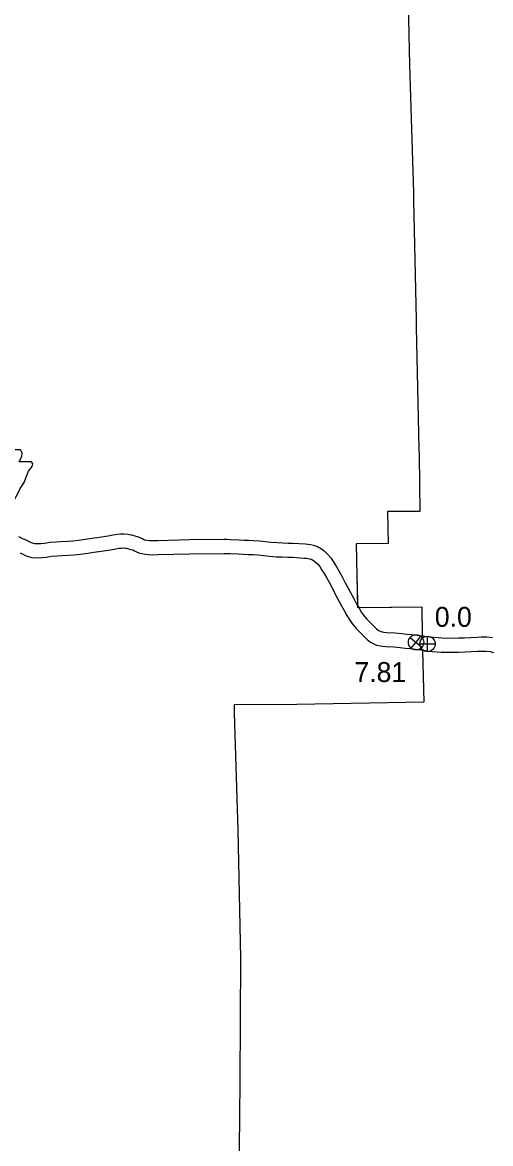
# Model space of a CAD drawing. Extents: x -939622 to -934222, y 1383701 to 1385301.
# Drawn here: x -936350.3 to -936320.5, y 1384927.7 to 1384999 of the extents above; entities that cross this region are included whole.
import ezdxf

# ---------------------------------------------------------------- set-up
doc = ezdxf.new("R2010")
doc.units = 0
for name, color, linetype in [('10', 7, 'Continuous'), ('2', 7, 'Continuous'), ('25', 7, 'Continuous'), ('26', 7, 'Continuous'), ('Level 10', 7, 'Continuous'), ('Level 2', 7, 'Continuous'), ('Level 21', 7, 'Continuous'), ('Level 25', 7, 'Continuous'), ('Level 26', 7, 'Continuous')]:
    doc.layers.add(name, color=color, linetype=linetype)

msp = doc.modelspace()

# ---------------------------------------------------------------- linework, layer by layer
at = {"layer": '10'}
for points in [[(-936325.147, 1384959.992), (-936324.813, 1384959.957), (-936324.4, 1384959.9), (-936324.112, 1384959.865), (-936323.817, 1384959.845), (-936323.585, 1384959.825), (-936323.333, 1384959.819), (-936322.517, 1384959.825), (-936322.152, 1384959.83), (-936321.757, 1384959.86), (-936321.345, 1384959.878), (-936321.05, 1384959.888), (-936320.718, 1384959.891), (-936320.353, 1384959.854)], [(-936325.106, 1384959.083), (-936324.922, 1384959.064), (-936324.515, 1384959.007), (-936324.197, 1384958.969), (-936323.887, 1384958.948), (-936323.634, 1384958.926), (-936323.34, 1384958.919), (-936322.507, 1384958.925), (-936322.111, 1384958.931), (-936321.703, 1384958.961), (-936321.311, 1384958.979), (-936321.031, 1384958.988), (-936320.758, 1384958.99), (-936320.518, 1384958.966), (-936320.293, 1384958.905)]]:
    msp.add_lwpolyline(points, dxfattribs=at)
at = {"layer": '2'}
for points in [[(-936326.395, 1385023.814), (-936326.277, 1385020.633), (-936326.265, 1385020.368), (-936325.996, 1385012.512), (-936325.987, 1385012.302), (-936325.823, 1385004.349), (-936325.82, 1385004.205), (-936325.65, 1384996.262), (-936325.39, 1384988.165), (-936325.384, 1384987.675), (-936325.211, 1384980.053), (-936325.208, 1384979.605), (-936325.041, 1384971.884), (-936325.026, 1384971.433)], [(-936325.026, 1384971.433), (-936324.99, 1384967.86), (-936327.04, 1384967.858), (-936326.989, 1384965.83), (-936329.036, 1384965.813), (-936328.991, 1384963.774), (-936328.941, 1384961.758), (-936324.865, 1384961.806), (-936324.826, 1384959.966)], [(-936324.806, 1384959.007), (-936324.736, 1384955.73), (-936332.819, 1384955.582), (-936336.791, 1384955.559), (-936336.791, 1384955.068)], [(-936336.791, 1384955.068), (-936336.556, 1384947.57), (-936336.403, 1384939.481), (-936336.434, 1384931.575), (-936336.476, 1384927.333), (-936336.231, 1384923.218)]]:
    msp.add_lwpolyline(points, dxfattribs=at)
at = {"layer": '26'}
for p, q in [((-936324.982, 1384959.44), (-936324.007, 1384959.44)), ((-936324.494, 1384958.953), (-936324.494, 1384959.928))]:
    msp.add_line(p, q, dxfattribs=at)
msp.add_circle((-936324.494, 1384959.44), 0.487, dxfattribs=at)
at = {"layer": 'Level 10'}
for points in [[(-936350.528, 1384966.282), (-936350.259, 1384966.152), (-936350.019, 1384966.047), (-936349.841, 1384965.954), (-936349.713, 1384965.895), (-936349.515, 1384965.838), (-936349.349, 1384965.829), (-936349.101, 1384965.837), (-936348.88, 1384965.861), (-936348.506, 1384965.911), (-936348.117, 1384965.938), (-936347.828, 1384965.963), (-936347.414, 1384965.984), (-936347.072, 1384966.007), (-936346.711, 1384966.044), (-936346.256, 1384966.109), (-936345.857, 1384966.173), (-936345.381, 1384966.227), (-936344.816, 1384966.312), (-936344.49, 1384966.373), (-936344.255, 1384966.419), (-936344.042, 1384966.44), (-936343.811, 1384966.448), (-936343.547, 1384966.424), (-936343.468, 1384966.404), (-936343.333, 1384966.379), (-936343.122, 1384966.324), (-936342.914, 1384966.256), (-936342.769, 1384966.187), (-936342.619, 1384966.118), (-936342.499, 1384966.073), (-936342.465, 1384966.062), (-936342.328, 1384966.04), (-936342.197, 1384966.028), (-936341.97, 1384966.019), (-936341.646, 1384966.025), (-936339.646, 1384966.076), (-936337.439, 1384966.106), (-936337.259, 1384966.102), (-936337.023, 1384966.087), (-936336.509, 1384966.066), (-936336.179, 1384966.051), (-936335.894, 1384966.039), (-936335.561, 1384966.026), (-936335.192, 1384966.01), (-936334.806, 1384965.96), (-936334.467, 1384965.919), (-936334.07, 1384965.888), (-936333.712, 1384965.876), (-936333.359, 1384965.855), (-936333.059, 1384965.861), (-936332.285, 1384965.805), (-936332.103, 1384965.792), (-936331.94, 1384965.765), (-936331.745, 1384965.719), (-936331.505, 1384965.649), (-936331.251, 1384965.499), (-936331.063, 1384965.356), (-936330.835, 1384965.137), (-936330.628, 1384964.907), (-936330.454, 1384964.621), (-936330.302, 1384964.389), (-936330.142, 1384964.101), (-936329.946, 1384963.749), (-936329.732, 1384963.333), (-936329.527, 1384962.945), (-936329.171, 1384962.285), (-936329.014, 1384961.993), (-936328.854, 1384961.707), (-936328.69, 1384961.451), (-936328.59, 1384961.301), (-936328.364, 1384961.023), (-936328.109, 1384960.77), (-936327.916, 1384960.579), (-936327.733, 1384960.41), (-936327.606, 1384960.305), (-936327.517, 1384960.255), (-936327.447, 1384960.227), (-936327.381, 1384960.208), (-936327.268, 1384960.187), (-936327.106, 1384960.174), (-936326.565, 1384960.156), (-936326.14, 1384960.109)], [(-936350.408, 1384965.234), (-936350.238, 1384965.146), (-936350.03, 1384965.049), (-936349.665, 1384964.944), (-936349.358, 1384964.928), (-936349.037, 1384964.938), (-936348.772, 1384964.968), (-936348.415, 1384965.015), (-936348.048, 1384965.041), (-936347.767, 1384965.065), (-936347.361, 1384965.085), (-936346.995, 1384965.11), (-936346.601, 1384965.151), (-936346.121, 1384965.219), (-936345.735, 1384965.281), (-936345.263, 1384965.335), (-936344.666, 1384965.424), (-936344.321, 1384965.489), (-936344.123, 1384965.527), (-936343.983, 1384965.542), (-936343.837, 1384965.546), (-936343.698, 1384965.534), (-936343.658, 1384965.524), (-936343.529, 1384965.5), (-936343.375, 1384965.459), (-936343.247, 1384965.418), (-936343.152, 1384965.373), (-936342.966, 1384965.286), (-936342.793, 1384965.222), (-936342.676, 1384965.185), (-936342.442, 1384965.147), (-936342.256, 1384965.129), (-936341.979, 1384965.119), (-936341.626, 1384965.125), (-936339.628, 1384965.176), (-936337.441, 1384965.205), (-936337.297, 1384965.203), (-936337.071, 1384965.188), (-936336.548, 1384965.167), (-936336.219, 1384965.151), (-936335.929, 1384965.139), (-936335.597, 1384965.127), (-936335.27, 1384965.113), (-936334.919, 1384965.067), (-936334.557, 1384965.023), (-936334.121, 1384964.989), (-936333.753, 1384964.976), (-936333.376, 1384964.955), (-936333.082, 1384964.96), (-936332.351, 1384964.908), (-936332.209, 1384964.897), (-936332.115, 1384964.882), (-936331.974, 1384964.849), (-936331.867, 1384964.817), (-936331.754, 1384964.751), (-936331.649, 1384964.67), (-936331.482, 1384964.51), (-936331.353, 1384964.367), (-936331.215, 1384964.142), (-936331.073, 1384963.923), (-936330.928, 1384963.663), (-936330.74, 1384963.324), (-936330.529, 1384962.916), (-936330.321, 1384962.521), (-936329.963, 1384961.858), (-936329.803, 1384961.56), (-936329.627, 1384961.244), (-936329.443, 1384960.959), (-936329.316, 1384960.766), (-936329.032, 1384960.418), (-936328.742, 1384960.13), (-936328.539, 1384959.929), (-936328.326, 1384959.732), (-936328.117, 1384959.56), (-936327.907, 1384959.442), (-936327.737, 1384959.373), (-936327.588, 1384959.332), (-936327.388, 1384959.293), (-936327.155, 1384959.275), (-936326.63, 1384959.257), (-936326.239, 1384959.214)], [(-936326.14, 1384960.109), (-936325.817, 1384960.073), (-936325.48, 1384960.036), (-936325.16, 1384959.994), (-936324.813, 1384959.957), (-936324.751, 1384959.949)], [(-936326.24, 1384959.214), (-936325.915, 1384959.178), (-936325.587, 1384959.142), (-936325.265, 1384959.1), (-936324.922, 1384959.064), (-936324.878, 1384959.058)]]:
    msp.add_lwpolyline(points, dxfattribs=at)
at = {"layer": 'Level 2'}
for points in [[(-936326.395, 1385023.814), (-936326.277, 1385020.633), (-936326.265, 1385020.368), (-936325.996, 1385012.512), (-936325.987, 1385012.302), (-936325.823, 1385004.349), (-936325.82, 1385004.205), (-936325.65, 1384996.262), (-936325.39, 1384988.165), (-936325.384, 1384987.675), (-936325.211, 1384980.053), (-936325.208, 1384979.605), (-936325.041, 1384971.884), (-936325.026, 1384971.433)], [(-936325.026, 1384971.433), (-936324.99, 1384967.86), (-936327.04, 1384967.858), (-936326.989, 1384965.83), (-936329.036, 1384965.813), (-936328.991, 1384963.774), (-936328.951, 1384962.154)], [(-936328.604, 1384961.762), (-936324.865, 1384961.806), (-936324.828, 1384960.073)], [(-936324.806, 1384959.016), (-936324.736, 1384955.73), (-936332.819, 1384955.582), (-936336.791, 1384955.559), (-936336.791, 1384955.068)], [(-936336.791, 1384955.068), (-936336.556, 1384947.57), (-936336.403, 1384939.481), (-936336.434, 1384931.575), (-936336.476, 1384927.333), (-936336.231, 1384923.218)]]:
    msp.add_lwpolyline(points, dxfattribs=at)
at = {"layer": 'Level 21'}
msp.add_lwpolyline([(-936354.958, 1384971.787), (-936354.729, 1384970.264), (-936354.831, 1384967.955), (-936354.628, 1384967.828), (-936354.247, 1384967.828), (-936354.247, 1384967.016), (-936351.049, 1384967.016), (-936350.897, 1384967.346), (-936350.948, 1384967.879), (-936350.872, 1384968.488), (-936350.593, 1384968.97), (-936350.415, 1384969.325), (-936350.161, 1384969.706), (-936350.009, 1384970.112), (-936349.882, 1384970.442), (-936349.654, 1384970.721), (-936349.603, 1384970.899), (-936349.705, 1384971.026), (-936350.491, 1384971.026), (-936350.314, 1384971.381), (-936350.288, 1384971.609), (-936350.393, 1384971.785)], close=True, dxfattribs=at)
at = {"layer": 'Level 26'}
for p, q in [((-936325.6, 1384959.857), (-936324.853, 1384959.231)), ((-936325.54, 1384959.17), (-936324.913, 1384959.917))]:
    msp.add_line(p, q, dxfattribs=at)
msp.add_circle((-936325.226, 1384959.544), 0.487, dxfattribs=at)

# ---------------------------------------------------------------- texts
at = {"layer": '25'}
msp.add_text('0.0', height=1.2672, dxfattribs=at).set_placement((-936324.031, 1384960.531))
at = {"layer": 'Level 25'}
msp.add_text('7.81', height=1.2672, dxfattribs=at).set_placement((-936329.147, 1384957.02))

doc.saveas('drawing.dxf')
